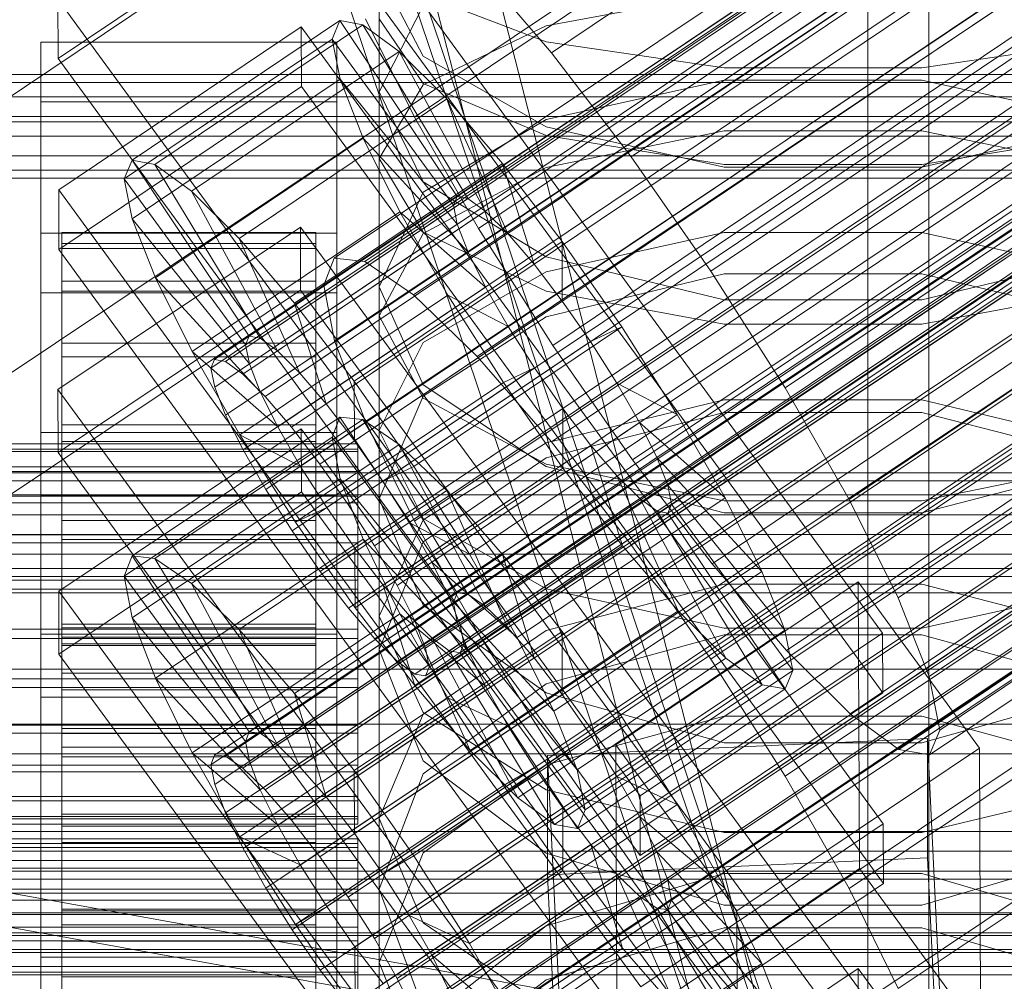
# Model space of a CAD drawing. Header units: millimetres. Extents: x -4395 to 65662, y -65530 to 6847.
# Tile 358 of 656: x 132 to 179, y -33968 to -33923. Entities that reach past the tile are written whole.
import ezdxf

# ---------------------------------------------------------------- set-up
doc = ezdxf.new("R2010")
doc.units = ezdxf.units.MM
for name, color, linetype, lineweight in [('COTAS_O', 1, 'Continuous', 0), ('COTAS_P', 1, 'Continuous', 0), ('frontal_briquetadora', 7, 'Continuous', 0), ('frontal_C01', 7, 'Continuous', 0), ('frontal_C02', 7, 'Continuous', 0), ('frontal_C03', 7, 'Continuous', 0), ('frontal_fines-r33-C07-C02', 7, 'Continuous', 0), ('frontal_secador', 7, 'Continuous', 0)]:
    doc.layers.add(name, color=color, linetype=linetype, lineweight=lineweight)
doc.dimstyles.new('R19_100', dxfattribs={"dimtxt": 250, "dimasz": 150, "dimexe": 150, "dimexo": 80, "dimgap": 100, "dimtad": 1, "dimtih": 1, "dimtoh": 1, "dimdsep": 46, "dimcen": 0.09, "dimadec": 0, "dimazin": 0, "dimtfac": 1, "dimtdec": 4, "dimtofl": 0, "dimtmove": 0, "dimatfit": 3, "dimfxl": 1, "dimtolj": 1, "dimtzin": 0, "dimarcsym": 0})

# ---------------------------------------------------------------- blocks, each defined once
blk = doc.blocks.new('DIM_R33_43')
at = {"layer": 'COTAS_O'}
for p, q in [((-1725, -33700), (-1575, -33655)), ((1725, -33700), (1575, -33655)), ((-1725, -34400), (-1725, -33700)), ((-1725, -33700), (1725, -33700)), ((-1725, -33700), (-1575, -33745)), ((1725, -33700), (1575, -33745)), ((1725, -34400), (1725, -33700))]:
    blk.add_line(p, q, dxfattribs=at)
blk.add_text('3450 O', height=250, dxfattribs=at).set_placement((0, -33600))
blk = doc.blocks.new('DIM_R33_44')
at = {"layer": 'COTAS_P'}
for p, q in [((-150, -32200), (550, -32200)), ((550, -32200), (505, -32350)), ((550, -34800), (550, -32200)), ((550, -32200), (595, -32350)), ((550, -34800), (505, -34650)), ((550, -34800), (595, -34650)), ((-150, -34800), (550, -34800))]:
    blk.add_line(p, q, dxfattribs=at)
blk.add_text('2600 P', height=250, rotation=90, dxfattribs=at).set_placement((450, -33500))
blk = doc.blocks.new('DIM_R33_47')
at = {"layer": 'COTAS_O'}
for p, q in [((-650, -34200), (-500, -34155)), ((650, -34200), (500, -34155)), ((-650, -34900), (-650, -34200)), ((-650, -34200), (650, -34200)), ((-650, -34200), (-500, -34245)), ((650, -34200), (500, -34245)), ((650, -34900), (650, -34200))]:
    blk.add_line(p, q, dxfattribs=at)
blk.add_text('1300 O', height=250, dxfattribs=at).set_placement((0, -34100))

msp = doc.modelspace()

# ---------------------------------------------------------------- linework, layer by layer
at = {"layer": 'frontal_briquetadora'}
for p, q in [((149, -33929.238), (149, -33912.608)), ((151.08, -33924.402), (149, -33920.41)), ((149, -33936.682), (149, -33920.41)), ((151.08, -33921.478), (156.907, -33923.713)), ((156.907, -33922.955), (165.327, -33921.403)), ((151.08, -33922.018), (149, -33926.087)), ((151.08, -33925.697), (149, -33922.627)), ((151.08, -33925.751), (156.907, -33922.955)), ((156.907, -33923.713), (165.327, -33924.953)), ((174.673, -33924.953), (183.093, -33923.713)), ((156.906, -33927.741), (151.08, -33924.402)), ((165.327, -33924.953), (174.673, -33924.953)), ((149, -33929.238), (151.08, -33925.751)), ((156.907, -33928.158), (151.08, -33925.697)), ((165.326, -33925.528), (156.906, -33927.39)), ((174.674, -33925.528), (165.326, -33925.528)), ((183.094, -33927.39), (174.674, -33925.528)), ((149, -33942.099), (149, -33926.087)), ((149, -33926.087), (151.08, -33930.345)), ((156.906, -33927.39), (151.08, -33930.837)), ((165.326, -33929.647), (156.906, -33927.741)), ((183.094, -33927.741), (174.674, -33929.647)), ((165.327, -33927.928), (156.907, -33929.662)), ((165.327, -33929.524), (156.907, -33928.158)), ((174.673, -33927.928), (165.327, -33927.928)), ((183.093, -33929.662), (174.673, -33927.928)), ((183.093, -33928.158), (174.673, -33929.524)), ((149, -33929.238), (151.08, -33932.725)), ((156.907, -33929.662), (151.08, -33932.786)), ((174.674, -33929.647), (165.326, -33929.647)), ((174.673, -33929.524), (165.327, -33929.524)), ((151.08, -33930.345), (156.906, -33933.895)), ((151.08, -33930.837), (149, -33935.302)), ((151.08, -33932.786), (149, -33936.682)), ((151.08, -33932.725), (156.907, -33935.521)), ((156.907, -33934.597), (165.327, -33932.744)), ((165.327, -33932.744), (174.673, -33932.744)), ((174.673, -33932.744), (183.093, -33934.597)), ((156.906, -33933.895), (165.326, -33935.917)), ((174.674, -33935.917), (183.094, -33933.895)), ((151.08, -33937.935), (156.907, -33934.597)), ((156.906, -33936.726), (165.326, -33934.689)), ((165.326, -33934.689), (174.674, -33934.689)), ((174.674, -33934.689), (183.094, -33936.726)), ((151.08, -33939.949), (149, -33935.302)), ((149, -33950.89), (149, -33935.302)), ((156.907, -33935.521), (165.327, -33937.073)), ((174.673, -33937.073), (183.093, -33935.521)), ((165.326, -33935.917), (174.674, -33935.917)), ((149, -33936.682), (151.08, -33940.578)), ((151.08, -33940.485), (156.906, -33936.726)), ((165.327, -33937.073), (174.673, -33937.073)), ((149, -33942.099), (151.08, -33937.935)), ((156.906, -33943.808), (151.08, -33939.949)), ((149, -33945.334), (151.08, -33940.485)), ((151.08, -33940.578), (156.907, -33943.702)), ((156.907, -33942.681), (165.327, -33940.653)), ((165.327, -33940.653), (174.673, -33940.653)), ((174.673, -33940.653), (183.093, -33942.681)), ((165.326, -33941.254), (156.906, -33943.404)), ((174.674, -33941.254), (165.326, -33941.254)), ((183.094, -33943.404), (174.674, -33941.254)), ((151.08, -33946.262), (149, -33942.099)), ((151.08, -33946.334), (156.907, -33942.681)), ((156.906, -33943.404), (151.08, -33947.367)), ((165.326, -33946.001), (156.906, -33943.808)), ((156.907, -33943.702), (165.327, -33945.436)), ((174.673, -33945.436), (183.093, -33943.702)), ((183.094, -33943.808), (174.674, -33946.001)), ((151.08, -33950.361), (149, -33945.334)), ((149, -33960.462), (149, -33945.334)), ((165.327, -33945.436), (174.673, -33945.436)), ((174.674, -33946.001), (165.326, -33946.001)), ((149, -33950.89), (151.08, -33946.334)), ((156.907, -33949.6), (151.08, -33946.262)), ((151.08, -33947.367), (149, -33952.465)), ((165.327, -33949.368), (156.907, -33951.565)), ((165.327, -33951.453), (156.907, -33949.6)), ((174.673, -33949.368), (165.327, -33949.368)), ((183.093, -33951.565), (174.673, -33949.368)), ((183.093, -33949.6), (174.673, -33951.453)), ((156.906, -33954.52), (151.08, -33950.361)), ((149, -33950.89), (151.08, -33955.446)), ((156.907, -33951.565), (151.08, -33955.525)), ((174.673, -33951.453), (165.327, -33951.453)), ((165.326, -33951.768), (156.906, -33954.085)), ((156.906, -33954.085), (165.326, -33951.768)), ((174.674, -33951.768), (165.326, -33951.768)), ((183.094, -33954.085), (174.674, -33951.768)), ((174.674, -33951.768), (183.094, -33954.085)), ((149, -33967.266), (149, -33952.465)), ((149, -33952.465), (151.08, -33957.738)), ((156.906, -33954.085), (151.08, -33958.344)), ((151.08, -33958.344), (156.906, -33954.085)), ((165.326, -33956.878), (156.906, -33954.52)), ((183.094, -33954.52), (174.674, -33956.878)), ((151.08, -33955.525), (149, -33960.462)), ((151.08, -33955.446), (156.907, -33959.099)), ((156.907, -33957.922), (165.327, -33955.615)), ((165.327, -33955.615), (174.673, -33955.615)), ((174.673, -33955.615), (183.093, -33957.922)), ((174.674, -33956.878), (165.326, -33956.878)), ((151.08, -33957.738), (156.906, -33962.092)), ((151.08, -33962.081), (156.907, -33957.922)), ((151.08, -33958.344), (149, -33963.807)), ((156.907, -33959.099), (165.327, -33961.127)), ((174.673, -33961.127), (183.093, -33959.099)), ((149, -33960.462), (151.08, -33965.4)), ((165.327, -33961.127), (174.673, -33961.127)), ((149, -33967.266), (151.08, -33962.081)), ((156.906, -33962.092), (165.326, -33964.556)), ((174.674, -33964.556), (183.094, -33962.092)), ((156.906, -33965.539), (165.326, -33963.061)), ((165.326, -33963.061), (174.674, -33963.061)), ((174.674, -33963.061), (183.094, -33965.539)), ((151.08, -33969.438), (149, -33963.807)), ((149, -33978.088), (149, -33963.807)), ((165.326, -33964.556), (174.674, -33964.556)), ((151.08, -33965.4), (156.907, -33969.359)), ((151.08, -33970.084), (156.906, -33965.539)), ((156.907, -33968.093), (165.327, -33965.624)), ((165.327, -33965.624), (174.673, -33965.624)), ((174.673, -33965.624), (183.093, -33968.093)), ((151.08, -33972.452), (149, -33967.266)), ((151.08, -33972.541), (156.907, -33968.093))]:
    msp.add_line(p, q, dxfattribs=at)
at = {"layer": 'frontal_C01'}
for p, q in [((141.218, -33938.743), (355.017, -33795.055)), ((141.045, -33939.16), (354.844, -33795.472)), ((141.731, -33938.837), (355.53, -33795.149)), ((142.549, -33939.435), (356.348, -33795.746)), ((141.224, -33940.058), (355.022, -33796.37)), ((143.617, -33940.495), (357.415, -33796.807)), ((141.742, -33941.377), (355.541, -33797.689)), ((144.861, -33941.947), (358.659, -33798.259)), ((142.565, -33943.027), (356.363, -33799.339)), ((359.995, -33800.002), (146.196, -33943.691)), ((157.152, -33924.232), (341.461, -33800.362)), ((143.635, -33944.895), (357.434, -33801.207)), ((147.533, -33945.607), (361.332, -33801.919)), ((144.881, -33946.855), (358.68, -33803.166)), ((150.672, -33927.28), (334.981, -33803.411)), ((148.779, -33947.566), (362.578, -33803.878)), ((146.218, -33948.771), (360.017, -33805.083)), ((345.231, -33805.283), (160.922, -33929.152)), ((149.85, -33949.434), (363.648, -33805.746)), ((147.554, -33950.515), (361.352, -33806.826)), ((150.672, -33951.084), (364.471, -33807.396)), ((148.798, -33951.966), (362.596, -33808.278)), ((151.191, -33952.403), (364.989, -33808.715)), ((153.694, -33932.552), (338.003, -33808.683)), ((149.865, -33953.027), (363.664, -33809.339)), ((150.683, -33953.625), (364.482, -33809.936)), ((151.369, -33953.302), (365.168, -33809.613)), ((151.196, -33953.718), (364.995, -33810.03)), ((164.693, -33934.561), (349.002, -33810.692)), ((157.211, -33938.081), (341.52, -33814.212)), ((168.21, -33940.09), (352.519, -33816.221)), ((160.982, -33943.491), (345.291, -33819.621)), ((171.232, -33945.363), (355.541, -33821.493)), ((164.752, -33948.411), (349.061, -33824.542)), ((173.554, -33950.019), (357.863, -33826.149)), ((168.263, -33952.508), (352.572, -33828.639)), ((175.016, -33953.741), (359.326, -33829.872)), ((171.275, -33955.501), (355.584, -33831.632)), ((175.521, -33956.277), (359.83, -33832.408)), ((173.584, -33957.188), (357.893, -33833.319)), ((175.032, -33957.452), (359.341, -33833.583)), ((130, -33927.361), (228.298, -33861.298)), ((145.277, -33913.976), (172.809, -33951.687)), ((145.289, -33916.798), (133.821, -33924.506)), ((172.821, -33954.509), (145.289, -33916.798)), ((153.641, -33920.135), (157.152, -33924.232)), ((133.821, -33924.506), (133.809, -33921.683)), ((161.341, -33959.394), (133.809, -33921.683)), ((137.313, -33929.323), (147.143, -33922.717)), ((147.143, -33922.717), (146.777, -33923.596)), ((148.226, -33922.915), (147.143, -33922.717)), ((147.143, -33922.717), (152.686, -33931.036)), ((150.672, -33927.28), (148.35, -33922.624)), ((133.847, -33930.715), (145.315, -33923.008)), ((138.396, -33929.521), (148.226, -33922.915)), ((145.315, -33923.008), (145.327, -33925.83)), ((145.315, -33923.008), (172.847, -33960.719)), ((149.953, -33924.176), (148.226, -33922.915)), ((148.226, -33922.915), (153.199, -33931.13)), ((136.948, -33930.202), (146.777, -33923.596)), ((146.777, -33923.596), (152.513, -33931.453)), ((146.777, -33923.596), (147.155, -33925.493)), ((133, -33926.559), (133, -33923.737)), ((133, -33923.737), (147, -33923.737)), ((133, -33969.785), (133, -33923.737)), ((147, -33923.737), (147, -33926.559)), ((147, -33923.737), (147, -33969.785)), ((133.821, -33924.506), (161.353, -33962.217)), ((140.123, -33930.782), (149.953, -33924.176)), ((152.207, -33926.415), (149.953, -33924.176)), ((149.953, -33924.176), (154.017, -33931.727)), ((157.152, -33924.232), (160.922, -33929.152)), ((137.325, -33932.099), (147.155, -33925.493)), ((147.155, -33925.493), (152.692, -33932.351)), ((147.155, -33925.493), (148.249, -33928.277)), ((145.327, -33925.83), (133.859, -33933.538)), ((172.859, -33963.542), (145.327, -33925.83)), ((142.377, -33933.022), (152.207, -33926.415)), ((154.833, -33929.48), (152.207, -33926.415)), ((152.207, -33926.415), (155.085, -33932.788)), ((147, -33926.559), (133, -33926.559)), ((133, -33926.559), (133, -33972.607)), ((147, -33972.607), (147, -33926.559)), ((153.694, -33932.552), (150.672, -33927.28)), ((450, -33927.505), (-450, -33927.505)), ((138.419, -33934.884), (148.249, -33928.277)), ((148.249, -33928.277), (153.21, -33933.67)), ((148.249, -33928.277), (149.985, -33931.76)), ((160.922, -33929.152), (164.693, -33934.561)), ((136.948, -33930.202), (137.313, -33929.323)), ((142.856, -33937.642), (137.313, -33929.323)), ((137.313, -33929.323), (138.396, -33929.521)), ((143.369, -33937.736), (138.396, -33929.521)), ((138.396, -33929.521), (140.123, -33930.782)), ((145.003, -33936.086), (154.833, -33929.48)), ((157.653, -33933.161), (154.833, -33929.48)), ((154.833, -33929.48), (156.329, -33934.24)), ((142.683, -33938.059), (136.948, -33930.202)), ((137.325, -33932.099), (136.948, -33930.202)), ((133.859, -33933.538), (133.847, -33930.715)), ((161.379, -33968.426), (133.847, -33930.715)), ((144.188, -33938.334), (140.123, -33930.782)), ((140.123, -33930.782), (142.377, -33933.022)), ((152.686, -33931.036), (142.856, -33937.642)), ((152.513, -33931.453), (152.686, -33931.036)), ((152.686, -33931.036), (153.199, -33931.13)), ((152.513, -33931.453), (142.683, -33938.059)), ((153.199, -33931.13), (143.369, -33937.736)), ((152.692, -33932.351), (152.513, -33931.453)), ((153.199, -33931.13), (154.017, -33931.727)), ((140.156, -33938.367), (149.985, -33931.76)), ((154.017, -33931.727), (144.188, -33938.334)), ((149.985, -33931.76), (154.033, -33935.32)), ((149.985, -33931.76), (152.246, -33935.704)), ((154.017, -33931.727), (155.085, -33932.788)), ((142.862, -33938.957), (137.325, -33932.099)), ((138.419, -33934.884), (137.325, -33932.099)), ((152.692, -33932.351), (142.862, -33938.957)), ((153.21, -33933.67), (152.692, -33932.351)), ((133, -33935.591), (133, -33932.769)), ((133, -33932.769), (147, -33932.769)), ((133, -33978.817), (133, -33932.769)), ((134, -33942.731), (134, -33932.734)), ((134, -33932.734), (134, -33933.262)), ((134, -33932.734), (146, -33932.734)), ((134, -33933.501), (134, -33932.734)), ((155.085, -33932.788), (145.255, -33939.394)), ((146, -33933.262), (146, -33932.734)), ((146, -33932.734), (146, -33942.731)), ((146, -33932.734), (146, -33933.501)), ((147, -33932.769), (147, -33935.591)), ((147, -33932.769), (147, -33978.817)), ((157.211, -33938.081), (153.694, -33932.552)), ((155.085, -33932.788), (156.329, -33934.24)), ((134, -33942.981), (134, -33933.262)), ((134, -33933.262), (134, -33935.048)), ((134, -33933.262), (146, -33933.262)), ((145.255, -33939.394), (142.377, -33933.022)), ((142.377, -33933.022), (145.003, -33936.086)), ((146, -33935.048), (146, -33933.262)), ((146, -33933.262), (146, -33942.981)), ((157.653, -33933.161), (147.823, -33939.767)), ((157.665, -33935.983), (157.653, -33933.161)), ((160.474, -33937.207), (157.653, -33933.161)), ((133.859, -33933.538), (161.391, -33971.249)), ((134, -33943.095), (134, -33933.501)), ((134, -33933.501), (146, -33933.501)), ((134, -33935.51), (134, -33933.501)), ((153.21, -33933.67), (143.38, -33940.276)), ((146, -33933.501), (146, -33943.095)), ((146, -33933.501), (146, -33935.51)), ((154.033, -33935.32), (153.21, -33933.67)), ((156.329, -33934.24), (146.499, -33940.846)), ((156.329, -33934.24), (157.665, -33935.983)), ((164.693, -33934.561), (168.21, -33940.09)), ((134, -33943.827), (134, -33935.048)), ((134, -33935.048), (134, -33937.971)), ((134, -33935.048), (146, -33935.048)), ((143.38, -33940.276), (138.419, -33934.884)), ((140.156, -33938.367), (138.419, -33934.884)), ((146, -33937.971), (146, -33935.048)), ((146, -33935.048), (146, -33943.827)), ((147, -33935.591), (133, -33935.591)), ((133, -33935.591), (133, -33981.64)), ((134, -33944.046), (134, -33935.51)), ((134, -33935.51), (146, -33935.51)), ((134, -33938.625), (134, -33935.51)), ((142.416, -33942.31), (152.246, -33935.704)), ((154.033, -33935.32), (144.203, -33941.926)), ((146, -33935.51), (146, -33944.046)), ((146, -33935.51), (146, -33938.625)), ((147, -33981.64), (147, -33935.591)), ((152.246, -33935.704), (155.103, -33937.188)), ((152.246, -33935.704), (154.877, -33939.84)), ((155.103, -33937.188), (154.033, -33935.32)), ((146.499, -33940.846), (145.003, -33936.086)), ((145.003, -33936.086), (147.823, -33939.767)), ((147.835, -33942.59), (157.665, -33935.983)), ((157.665, -33935.983), (159.001, -33937.9)), ((155.103, -33937.188), (145.274, -33943.794)), ((150.644, -33943.813), (160.474, -33937.207)), ((156.35, -33939.147), (155.103, -33937.188)), ((160.474, -33937.207), (159.001, -33937.9)), ((163.105, -33941.343), (160.474, -33937.207)), ((134, -33945.212), (134, -33937.971)), ((134, -33937.971), (134, -33941.831)), ((134, -33937.971), (146, -33937.971)), ((142.856, -33937.642), (142.683, -33938.059)), ((142.683, -33938.059), (142.862, -33938.957)), ((143.369, -33937.736), (142.856, -33937.642)), ((144.188, -33938.334), (143.369, -33937.736)), ((146, -33941.831), (146, -33937.971)), ((146, -33937.971), (146, -33945.212)), ((159.001, -33937.9), (149.171, -33944.506)), ((160.982, -33943.491), (157.211, -33938.081)), ((159.001, -33937.9), (160.247, -33939.859)), ((144.203, -33941.926), (140.156, -33938.367)), ((142.416, -33942.31), (140.156, -33938.367)), ((145.255, -33939.394), (144.188, -33938.334)), ((134, -33945.522), (134, -33938.625)), ((134, -33938.625), (146, -33938.625)), ((134, -33942.632), (134, -33938.625)), ((141.045, -33939.16), (141.218, -33938.743)), ((141.218, -33938.743), (141.731, -33938.837)), ((141.731, -33938.837), (142.549, -33939.435)), ((142.862, -33938.957), (143.38, -33940.276)), ((146, -33938.625), (146, -33945.522)), ((146, -33938.625), (146, -33942.632)), ((141.224, -33940.058), (141.045, -33939.16)), ((142.549, -33939.435), (143.617, -33940.495)), ((146.499, -33940.846), (145.255, -33939.394)), ((156.35, -33939.147), (146.52, -33945.753)), ((154.877, -33939.84), (156.35, -33939.147)), ((157.686, -33941.064), (156.35, -33939.147)), ((145.047, -33946.446), (154.877, -33939.84)), ((147.823, -33939.767), (147.835, -33942.59)), ((147.823, -33939.767), (150.644, -33943.813)), ((160.247, -33939.859), (150.417, -33946.465)), ((154.877, -33939.84), (157.698, -33943.886)), ((163.105, -33941.343), (160.247, -33939.859)), ((160.247, -33939.859), (161.318, -33941.727)), ((141.742, -33941.377), (141.224, -33940.058)), ((143.38, -33940.276), (144.203, -33941.926)), ((168.21, -33940.09), (171.232, -33945.363)), ((143.617, -33940.495), (144.861, -33941.947)), ((147.835, -33942.59), (146.499, -33940.846)), ((157.686, -33941.064), (147.856, -33947.67)), ((153.275, -33947.949), (163.105, -33941.343)), ((157.698, -33943.886), (157.686, -33941.064)), ((159.022, -33942.807), (157.686, -33941.064)), ((165.365, -33945.287), (163.105, -33941.343)), ((142.565, -33943.027), (141.742, -33941.377)), ((161.318, -33941.727), (151.488, -33948.333)), ((165.365, -33945.287), (161.318, -33941.727)), ((161.318, -33941.727), (162.14, -33943.377)), ((134, -33947.04), (134, -33941.831)), ((134, -33941.831), (134, -33946.366)), ((134, -33941.831), (146, -33941.831)), ((144.203, -33941.926), (145.274, -33943.794)), ((144.861, -33941.947), (146.196, -33943.691)), ((146, -33946.366), (146, -33941.831)), ((146, -33941.831), (146, -33947.04)), ((-148, -33942.731), (148, -33942.731)), ((134, -33947.42), (134, -33942.632)), ((134, -33942.632), (146, -33942.632)), ((134, -33947.259), (134, -33942.632)), ((134, -33942.981), (134, -33942.731)), ((146, -33942.731), (134, -33942.731)), ((134, -33942.731), (134, -33943.095)), ((145.274, -33943.794), (142.416, -33942.31)), ((145.047, -33946.446), (142.416, -33942.31)), ((146, -33942.632), (146, -33947.42)), ((146, -33942.632), (146, -33947.259)), ((146, -33942.731), (146, -33942.981)), ((146, -33943.095), (146, -33942.731)), ((149.171, -33944.506), (147.835, -33942.59)), ((148, -33942.981), (148, -33942.731)), ((148, -33942.731), (148, -33943.095)), ((-148, -33942.981), (148, -33942.981)), ((-148, -33943.095), (148, -33943.095)), ((134, -33943.827), (134, -33942.981)), ((146, -33942.981), (134, -33942.981)), ((146, -33943.095), (134, -33943.095)), ((134, -33943.095), (134, -33944.046)), ((143.635, -33944.895), (142.565, -33943.027)), ((146, -33942.981), (146, -33943.827)), ((146, -33944.046), (146, -33943.095)), ((148, -33943.827), (148, -33942.981)), ((148, -33943.095), (148, -33944.046)), ((159.022, -33942.807), (149.192, -33949.414)), ((160.518, -33947.567), (159.022, -33942.807)), ((160.266, -33944.259), (159.022, -33942.807)), ((162.14, -33943.377), (152.311, -33949.983)), ((164.752, -33948.411), (160.982, -33943.491)), ((167.102, -33948.77), (162.14, -33943.377)), ((162.14, -33943.377), (162.659, -33944.696)), ((-148, -33943.827), (148, -33943.827)), ((-148, -33944.046), (148, -33944.046)), ((134, -33945.212), (134, -33943.827)), ((146, -33943.827), (134, -33943.827)), ((146, -33944.046), (134, -33944.046)), ((134, -33944.046), (134, -33945.522)), ((145.274, -33943.794), (146.52, -33945.753)), ((146, -33943.827), (146, -33945.212)), ((146, -33945.522), (146, -33944.046)), ((146.196, -33943.691), (147.533, -33945.607)), ((147.868, -33950.493), (157.698, -33943.886)), ((148, -33945.212), (148, -33943.827)), ((148, -33944.046), (148, -33945.522)), ((149.171, -33944.506), (150.644, -33943.813)), ((150.644, -33943.813), (153.275, -33947.949)), ((157.698, -33943.886), (160.518, -33947.567)), ((150.417, -33946.465), (149.171, -33944.506)), ((160.266, -33944.259), (150.436, -33950.865)), ((163.144, -33950.631), (160.266, -33944.259)), ((161.333, -33945.32), (160.266, -33944.259)), ((144.881, -33946.855), (143.635, -33944.895)), ((162.659, -33944.696), (152.829, -33951.302)), ((168.196, -33951.554), (162.659, -33944.696)), ((162.659, -33944.696), (162.837, -33945.594)), ((-148, -33945.212), (148, -33945.212)), ((-148, -33945.522), (148, -33945.522)), ((134, -33947.04), (134, -33945.212)), ((146, -33945.212), (134, -33945.212)), ((146, -33945.522), (134, -33945.522)), ((134, -33945.522), (134, -33947.42)), ((146, -33945.212), (146, -33947.04)), ((146, -33947.42), (146, -33945.522)), ((148, -33947.04), (148, -33945.212)), ((148, -33945.522), (148, -33947.42)), ((161.333, -33945.32), (151.503, -33951.926)), ((155.535, -33951.893), (165.365, -33945.287)), ((165.397, -33952.871), (161.333, -33945.32)), ((162.151, -33945.917), (161.333, -33945.32)), ((167.102, -33948.77), (165.365, -33945.287)), ((171.232, -33945.363), (173.554, -33950.019)), ((146.52, -33945.753), (145.047, -33946.446)), ((146.52, -33945.753), (147.856, -33947.67)), ((147.533, -33945.607), (148.779, -33947.566)), ((162.151, -33945.917), (152.321, -33952.524)), ((162.837, -33945.594), (153.008, -33952.201)), ((167.125, -33954.132), (162.151, -33945.917)), ((162.664, -33946.011), (162.151, -33945.917)), ((162.837, -33945.594), (162.664, -33946.011)), ((168.573, -33953.451), (162.837, -33945.594)), ((134, -33946.366), (134, -33949.188)), ((146, -33946.366), (134, -33946.366)), ((134, -33946.366), (134, -33951.266)), ((147.868, -33950.493), (145.047, -33946.446)), ((146, -33949.188), (146, -33946.366)), ((146, -33951.266), (146, -33946.366)), ((151.488, -33948.333), (150.417, -33946.465)), ((150.417, -33946.465), (153.275, -33947.949)), ((162.664, -33946.011), (152.835, -33952.617)), ((168.208, -33954.33), (162.664, -33946.011)), ((146.218, -33948.771), (144.881, -33946.855)), ((-148, -33947.04), (148, -33947.04)), ((134, -33949.188), (134, -33947.04)), ((146, -33947.04), (134, -33947.04)), ((134, -33949.612), (134, -33947.259)), ((134, -33947.259), (146, -33947.259)), ((134, -33952.191), (134, -33947.259)), ((146, -33947.04), (146, -33949.188)), ((146, -33947.259), (146, -33949.612)), ((146, -33947.259), (146, -33952.191)), ((148, -33949.188), (148, -33947.04)), ((-148, -33947.42), (148, -33947.42)), ((146, -33947.42), (134, -33947.42)), ((134, -33947.42), (134, -33949.612)), ((146, -33949.612), (146, -33947.42)), ((147.856, -33947.67), (147.868, -33950.493)), ((147.856, -33947.67), (149.192, -33949.414)), ((148, -33947.42), (148, -33949.612)), ((148.779, -33947.566), (149.85, -33949.434)), ((150.688, -33954.173), (160.518, -33947.567)), ((160.518, -33947.567), (163.144, -33950.631)), ((153.275, -33947.949), (155.535, -33951.893)), ((147.554, -33950.515), (146.218, -33948.771)), ((152.311, -33949.983), (151.488, -33948.333)), ((151.488, -33948.333), (155.535, -33951.893)), ((157.272, -33955.376), (167.102, -33948.77)), ((168.263, -33952.508), (164.752, -33948.411)), ((168.196, -33951.554), (167.102, -33948.77)), ((148, -33949.188), (-148, -33949.188)), ((134, -33949.188), (146, -33949.188)), ((134, -33951.51), (134, -33949.188)), ((146, -33949.188), (146, -33951.51)), ((148, -33951.51), (148, -33949.188)), ((-148, -33949.612), (148, -33949.612)), ((146, -33949.612), (134, -33949.612)), ((134, -33949.612), (134, -33951.948)), ((146, -33951.948), (146, -33949.612)), ((148, -33949.612), (148, -33951.948)), ((149.192, -33949.414), (150.688, -33954.173)), ((149.192, -33949.414), (150.436, -33950.865)), ((149.85, -33949.434), (150.672, -33951.084)), ((160.19, -33956.976), (171.658, -33949.269)), ((171.658, -33949.269), (171.715, -33962.817)), ((171.658, -33949.269), (177.394, -33957.125)), ((450, -33949.792), (-450, -33949.792)), ((152.829, -33951.302), (152.311, -33949.983)), ((152.311, -33949.983), (157.272, -33955.376)), ((173.554, -33950.019), (175.016, -33953.741)), ((148.798, -33951.966), (147.554, -33950.515)), ((150.688, -33954.173), (147.868, -33950.493)), ((153.314, -33957.238), (163.144, -33950.631)), ((163.144, -33950.631), (165.397, -33952.871)), ((150.436, -33950.865), (153.314, -33957.238)), ((150.436, -33950.865), (151.503, -33951.926)), ((150.672, -33951.084), (151.191, -33952.403)), ((-148, -33951.51), (148, -33951.51)), ((134, -33951.51), (134, -33951.266)), ((134, -33951.266), (134, -33956.198)), ((134, -33951.266), (146, -33951.266)), ((134, -33953.846), (134, -33951.51)), ((146, -33951.51), (134, -33951.51)), ((146, -33956.198), (146, -33951.266)), ((146, -33951.266), (146, -33951.51)), ((146, -33951.51), (146, -33953.846)), ((148, -33953.846), (148, -33951.51)), ((153.008, -33952.201), (152.829, -33951.302)), ((152.829, -33951.302), (158.366, -33958.161)), ((158.366, -33958.161), (168.196, -33951.554)), ((168.573, -33953.451), (168.196, -33951.554)), ((-148, -33951.948), (148, -33951.948)), ((134, -33951.948), (134, -33952.191)), ((146, -33951.948), (134, -33951.948)), ((134, -33951.948), (134, -33954.269)), ((146, -33952.191), (146, -33951.948)), ((146, -33954.269), (146, -33951.948)), ((148, -33951.948), (148, -33954.269)), ((149.865, -33953.027), (148.798, -33951.966)), ((151.503, -33951.926), (155.567, -33959.477)), ((151.503, -33951.926), (152.321, -33952.524)), ((155.535, -33951.893), (157.272, -33955.376)), ((172.809, -33951.687), (161.341, -33959.394)), ((172.821, -33954.509), (172.809, -33951.687)), ((134, -33952.191), (146, -33952.191)), ((134, -33957.092), (134, -33952.191)), ((146, -33952.191), (146, -33957.092)), ((151.191, -33952.403), (151.369, -33953.302)), ((152.835, -33952.617), (153.008, -33952.201)), ((153.008, -33952.201), (158.743, -33960.057)), ((171.275, -33955.501), (168.263, -33952.508)), ((152.321, -33952.524), (157.295, -33960.739)), ((152.321, -33952.524), (152.835, -33952.617)), ((152.835, -33952.617), (158.378, -33960.937)), ((155.567, -33959.477), (165.397, -33952.871)), ((165.397, -33952.871), (167.125, -33954.132)), ((150.683, -33953.625), (149.865, -33953.027)), ((151.369, -33953.302), (151.196, -33953.718)), ((158.743, -33960.057), (168.573, -33953.451)), ((168.208, -33954.33), (168.573, -33953.451)), ((-148, -33953.846), (148, -33953.846)), ((134, -33956.038), (134, -33953.846)), ((134, -33953.846), (134, -33956.198)), ((146, -33953.846), (134, -33953.846)), ((146, -33956.198), (146, -33953.846)), ((146, -33953.846), (146, -33956.038)), ((148, -33956.038), (148, -33953.846)), ((151.196, -33953.718), (150.683, -33953.625)), ((175.016, -33953.741), (175.521, -33956.277)), ((-148, -33954.269), (148, -33954.269)), ((134, -33954.269), (134, -33957.092)), ((146, -33954.269), (134, -33954.269)), ((134, -33954.269), (134, -33956.417)), ((146, -33957.092), (146, -33954.269)), ((146, -33956.417), (146, -33954.269)), ((148, -33954.269), (148, -33956.417)), ((153.314, -33957.238), (150.688, -33954.173)), ((157.295, -33960.739), (167.125, -33954.132)), ((158.378, -33960.937), (168.208, -33954.33)), ((167.125, -33954.132), (168.208, -33954.33)), ((161.353, -33962.217), (172.821, -33954.509)), ((157.272, -33955.376), (158.366, -33958.161)), ((173.584, -33957.188), (171.275, -33955.501)), ((-148, -33956.038), (148, -33956.038)), ((134, -33957.936), (134, -33956.038)), ((134, -33956.038), (134, -33960.825)), ((146, -33956.038), (134, -33956.038)), ((134, -33956.198), (134, -33960.825)), ((134, -33956.198), (146, -33956.198)), ((146, -33960.825), (146, -33956.038)), ((146, -33956.038), (146, -33957.936)), ((146, -33960.825), (146, -33956.198)), ((148, -33957.936), (148, -33956.038)), ((-148, -33956.417), (148, -33956.417)), ((134, -33956.417), (134, -33961.626)), ((146, -33956.417), (134, -33956.417)), ((134, -33956.417), (134, -33958.246)), ((146, -33961.626), (146, -33956.417)), ((146, -33958.246), (146, -33956.417)), ((148, -33956.417), (148, -33958.246)), ((156.962, -33957.472), (174.943, -33956.675)), ((174.943, -33956.675), (174.943, -33962.321)), ((174.943, -33956.675), (177.811, -34016.239)), ((175.521, -33956.277), (175.032, -33957.452)), ((134, -33957.092), (146, -33957.092)), ((134, -33961.626), (134, -33957.092)), ((146, -33957.092), (146, -33961.626)), ((160.247, -33970.524), (160.19, -33956.976)), ((165.926, -33964.833), (160.19, -33956.976)), ((177.394, -33957.125), (165.926, -33964.833)), ((177.451, -33970.674), (177.394, -33957.125)), ((155.567, -33959.477), (153.314, -33957.238)), ((156.962, -33963.118), (156.962, -33957.472)), ((159.83, -34017.035), (156.962, -33957.472)), ((175.032, -33957.452), (173.584, -33957.188)), ((-148, -33957.936), (148, -33957.936)), ((134, -33959.411), (134, -33957.936)), ((134, -33957.936), (134, -33964.833)), ((146, -33957.936), (134, -33957.936)), ((146, -33964.833), (146, -33957.936)), ((146, -33957.936), (146, -33959.411)), ((148, -33959.411), (148, -33957.936)), ((-148, -33958.246), (148, -33958.246)), ((134, -33958.246), (134, -33965.487)), ((146, -33958.246), (134, -33958.246)), ((134, -33958.246), (134, -33959.63)), ((146, -33965.487), (146, -33958.246)), ((146, -33959.63), (146, -33958.246)), ((148, -33958.246), (148, -33959.63)), ((158.366, -33958.161), (158.743, -33960.057)), ((-148, -33959.411), (148, -33959.411)), ((134, -33960.363), (134, -33959.411)), ((134, -33959.411), (134, -33967.947)), ((146, -33959.411), (134, -33959.411)), ((146, -33967.947), (146, -33959.411)), ((146, -33959.411), (146, -33960.363)), ((148, -33960.363), (148, -33959.411)), ((157.295, -33960.739), (155.567, -33959.477)), ((161.341, -33959.394), (161.353, -33962.217)), ((-148, -33959.63), (148, -33959.63)), ((134, -33959.63), (134, -33968.41)), ((146, -33959.63), (134, -33959.63)), ((134, -33959.63), (134, -33960.476)), ((146, -33968.41), (146, -33959.63)), ((146, -33960.476), (146, -33959.63)), ((148, -33959.63), (148, -33960.476)), ((-148, -33960.363), (148, -33960.363)), ((134, -33960.726), (134, -33960.363)), ((134, -33960.363), (134, -33969.956)), ((146, -33960.363), (134, -33960.363)), ((146, -33969.956), (146, -33960.363)), ((146, -33960.363), (146, -33960.726)), ((148, -33960.726), (148, -33960.363)), ((158.743, -33960.057), (158.378, -33960.937)), ((-148, -33960.476), (148, -33960.476)), ((-148, -33960.726), (148, -33960.726)), ((134, -33960.476), (134, -33970.196)), ((146, -33960.476), (134, -33960.476)), ((134, -33960.476), (134, -33960.726)), ((134, -33960.726), (134, -33970.723)), ((146, -33960.726), (134, -33960.726)), ((134, -33960.825), (134, -33964.833)), ((134, -33960.825), (146, -33960.825)), ((146, -33970.196), (146, -33960.476)), ((146, -33960.726), (146, -33960.476)), ((146, -33970.723), (146, -33960.726)), ((146, -33964.833), (146, -33960.825)), ((148, -33960.476), (148, -33960.726)), ((158.378, -33960.937), (157.295, -33960.739)), ((172.847, -33960.719), (161.379, -33968.426)), ((172.859, -33963.542), (172.847, -33960.719)), ((-450, -33961.082), (450, -33961.082)), ((134, -33961.626), (146, -33961.626)), ((134, -33965.487), (134, -33961.626)), ((146, -33961.626), (146, -33965.487)), ((174.943, -33962.321), (156.962, -33963.118)), ((177.811, -34021.885), (174.943, -33962.321)), ((159.83, -34022.681), (156.962, -33963.118)), ((171.715, -33962.817), (160.247, -33970.524)), ((177.451, -33970.674), (171.715, -33962.817)), ((161.391, -33971.249), (172.859, -33963.542)), ((134, -33964.833), (134, -33967.947)), ((134, -33964.833), (146, -33964.833)), ((146, -33967.947), (146, -33964.833)), ((165.926, -33964.833), (165.983, -33978.381)), ((134, -33965.487), (146, -33965.487)), ((134, -33968.41), (134, -33965.487)), ((146, -33965.487), (146, -33968.41)), ((133, -33980.568), (133, -33967.019)), ((133, -33967.019), (147, -33967.019)), ((133, -33976.613), (133, -33967.019)), ((147, -33967.019), (147, -33980.568)), ((147, -33967.019), (147, -33976.613)), ((134, -33967.947), (134, -33969.956)), ((134, -33967.947), (146, -33967.947)), ((146, -33969.956), (146, -33967.947))]:
    msp.add_line(p, q, dxfattribs=at)
at = {"layer": 'frontal_C02'}
for p, q in [((146.872, -33933.95), (331.181, -33810.695)), ((148.32, -33934.108), (332.629, -33810.853)), ((146.383, -33935.233), (330.692, -33811.978)), ((150.629, -33935.695), (334.938, -33812.44)), ((141.218, -33957.459), (355.017, -33814.483)), ((141.731, -33957.515), (355.53, -33814.539)), ((146.887, -33937.869), (331.197, -33814.614)), ((141.045, -33957.913), (354.844, -33814.938)), ((142.549, -33958.077), (356.348, -33815.102)), ((153.641, -33938.604), (337.95, -33815.35)), ((141.224, -33958.847), (355.022, -33815.872)), ((143.617, -33959.108), (357.415, -33816.133)), ((141.742, -33960.197), (355.541, -33817.222)), ((144.861, -33960.537), (358.659, -33817.561)), ((148.35, -33941.678), (332.659, -33818.423)), ((142.565, -33961.871), (356.363, -33818.895)), ((359.995, -33819.291), (146.196, -33962.266)), ((157.152, -33942.637), (341.461, -33819.382)), ((143.635, -33963.754), (357.434, -33820.779)), ((147.533, -33964.178), (361.332, -33821.203)), ((144.881, -33965.719), (358.68, -33822.743)), ((148.779, -33966.143), (362.578, -33823.168)), ((150.672, -33946.401), (334.981, -33823.147)), ((345.231, -33824.263), (160.922, -33947.518)), ((146.218, -33967.631), (360.017, -33824.656)), ((149.85, -33968.027), (363.648, -33825.051)), ((147.554, -33969.361), (361.352, -33826.385)), ((150.672, -33969.7), (364.471, -33826.725)), ((148.798, -33970.789), (362.596, -33827.814)), ((151.191, -33971.05), (364.989, -33828.075)), ((153.694, -33951.717), (338.003, -33828.462)), ((149.865, -33971.82), (363.664, -33828.845)), ((151.369, -33971.984), (365.168, -33829.009)), ((150.683, -33972.383), (364.482, -33829.407)), ((151.196, -33972.439), (364.995, -33829.463)), ((164.693, -33952.915), (349.002, -33829.66)), ((157.211, -33957.262), (341.52, -33834.007)), ((168.21, -33958.46), (352.519, -33835.205)), ((160.982, -33962.659), (345.291, -33839.404)), ((171.232, -33963.775), (355.541, -33840.521)), ((164.752, -33967.54), (349.061, -33844.285)), ((173.554, -33968.499), (357.863, -33845.244)), ((168.263, -33971.572), (352.572, -33848.318)), ((228.298, -33874.707), (130, -33940.443)), ((130, -33946.173), (228.298, -33880.437)), ((133.809, -33940.162), (145.277, -33932.493)), ((145.277, -33932.493), (145.289, -33935.474)), ((145.277, -33932.493), (172.809, -33970.016)), ((146.383, -33935.233), (146.872, -33933.95)), ((146.872, -33933.95), (148.32, -33934.108)), ((148.32, -33934.108), (150.629, -33935.695)), ((146.887, -33937.869), (146.383, -33935.233)), ((145.289, -33935.474), (133.821, -33943.143)), ((172.821, -33972.996), (145.289, -33935.474)), ((150.629, -33935.695), (153.641, -33938.604)), ((148.35, -33941.678), (146.887, -33937.869)), ((153.641, -33938.604), (157.152, -33942.637)), ((133.821, -33943.143), (133.809, -33940.162)), ((161.341, -33977.685), (133.809, -33940.162)), ((137.313, -33948.041), (147.143, -33941.467)), ((138.396, -33948.159), (148.226, -33941.585)), ((147.143, -33941.467), (146.777, -33942.427)), ((148.226, -33941.585), (147.143, -33941.467)), ((147.143, -33941.467), (152.686, -33949.789)), ((149.953, -33942.773), (148.226, -33941.585)), ((148.226, -33941.585), (153.199, -33949.845)), ((150.672, -33946.401), (148.35, -33941.678)), ((133, -33945.185), (133, -33942.205)), ((133, -33942.205), (147, -33942.205)), ((133, -33988.023), (133, -33942.205)), ((133.847, -33949.7), (145.315, -33942.031)), ((145.315, -33942.031), (145.327, -33945.011)), ((145.315, -33942.031), (172.847, -33979.553)), ((147, -33942.205), (147, -33945.185)), ((147, -33942.205), (147, -33988.023)), ((136.948, -33949), (146.777, -33942.427)), ((146.777, -33942.427), (152.513, -33950.244)), ((146.777, -33942.427), (147.155, -33944.399)), ((157.152, -33942.637), (160.922, -33947.518)), ((133.821, -33943.143), (161.353, -33980.665)), ((140.123, -33949.346), (149.953, -33942.773)), ((152.207, -33944.949), (149.953, -33942.773)), ((149.953, -33942.773), (154.017, -33950.408)), ((137.325, -33950.972), (147.155, -33944.399)), ((147.155, -33944.399), (152.692, -33951.178)), ((147.155, -33944.399), (148.249, -33947.248)), ((145.327, -33945.011), (133.859, -33952.68)), ((142.377, -33951.522), (152.207, -33944.949)), ((172.859, -33982.534), (145.327, -33945.011)), ((154.833, -33947.965), (152.207, -33944.949)), ((152.207, -33944.949), (155.085, -33951.439)), ((147, -33945.185), (133, -33945.185)), ((133, -33945.185), (133, -33991.004)), ((147, -33991.004), (147, -33945.185)), ((153.694, -33951.717), (150.672, -33946.401)), ((138.419, -33953.822), (148.249, -33947.248)), ((148.249, -33947.248), (153.21, -33952.528)), ((148.249, -33947.248), (149.985, -33950.781)), ((160.922, -33947.518), (164.693, -33952.915)), ((136.948, -33949), (137.313, -33948.041)), ((142.856, -33956.363), (137.313, -33948.041)), ((137.313, -33948.041), (138.396, -33948.159)), ((143.369, -33956.419), (138.396, -33948.159)), ((138.396, -33948.159), (140.123, -33949.346)), ((145.003, -33954.539), (154.833, -33947.965)), ((157.653, -33951.616), (154.833, -33947.965)), ((154.833, -33947.965), (156.329, -33952.867)), ((142.683, -33956.818), (136.948, -33949)), ((137.325, -33950.972), (136.948, -33949)), ((133.859, -33952.68), (133.847, -33949.7)), ((161.379, -33987.222), (133.847, -33949.7)), ((144.188, -33956.981), (140.123, -33949.346)), ((140.123, -33949.346), (142.377, -33951.522)), ((152.686, -33949.789), (142.856, -33956.363)), ((153.199, -33949.845), (143.369, -33956.419)), ((152.513, -33950.244), (152.686, -33949.789)), ((152.686, -33949.789), (153.199, -33949.845)), ((153.199, -33949.845), (154.017, -33950.408)), ((152.513, -33950.244), (142.683, -33956.818)), ((154.017, -33950.408), (144.188, -33956.981)), ((152.692, -33951.178), (152.513, -33950.244)), ((154.017, -33950.408), (155.085, -33951.439)), ((142.862, -33957.752), (137.325, -33950.972)), ((138.419, -33953.822), (137.325, -33950.972)), ((140.156, -33957.355), (149.985, -33950.781)), ((149.985, -33950.781), (154.033, -33954.201)), ((149.985, -33950.781), (152.246, -33954.757)), ((134, -33961.426), (134, -33951.434)), ((134, -33951.434), (134, -33951.88)), ((134, -33951.434), (146, -33951.434)), ((134, -33952.282), (134, -33951.434)), ((145.255, -33958.012), (142.377, -33951.522)), ((142.377, -33951.522), (145.003, -33954.539)), ((152.692, -33951.178), (142.862, -33957.752)), ((155.085, -33951.439), (145.255, -33958.012)), ((146, -33951.88), (146, -33951.434)), ((146, -33951.434), (146, -33961.426)), ((146, -33951.434), (146, -33952.282)), ((153.21, -33952.528), (152.692, -33951.178)), ((155.085, -33951.439), (156.329, -33952.867)), ((133, -33954.723), (133, -33951.742)), ((133, -33951.742), (147, -33951.742)), ((133, -33997.561), (133, -33951.742)), ((134, -33961.637), (134, -33951.88)), ((134, -33951.88), (134, -33953.59)), ((134, -33951.88), (146, -33951.88)), ((146, -33953.59), (146, -33951.88)), ((146, -33951.88), (146, -33961.637)), ((147, -33951.742), (147, -33954.723)), ((147, -33951.742), (147, -33997.561)), ((157.653, -33951.616), (147.823, -33958.19)), ((157.211, -33957.262), (153.694, -33951.717)), ((157.665, -33954.597), (157.653, -33951.616)), ((160.474, -33955.654), (157.653, -33951.616)), ((134, -33961.828), (134, -33952.282)), ((134, -33952.282), (146, -33952.282)), ((134, -33954.366), (134, -33952.282)), ((146, -33952.282), (146, -33961.828)), ((146, -33952.282), (146, -33954.366)), ((133.859, -33952.68), (161.391, -33990.203)), ((153.21, -33952.528), (143.38, -33959.101)), ((156.329, -33952.867), (146.499, -33959.441)), ((154.033, -33954.201), (153.21, -33952.528)), ((156.329, -33952.867), (157.665, -33954.597)), ((164.693, -33952.915), (168.21, -33958.46)), ((-550, -33953.402), (550, -33953.402)), ((134, -33962.447), (134, -33953.59)), ((134, -33953.59), (134, -33956.446)), ((134, -33953.59), (146, -33953.59)), ((143.38, -33959.101), (138.419, -33953.822)), ((140.156, -33957.355), (138.419, -33953.822)), ((146, -33956.446), (146, -33953.59)), ((146, -33953.59), (146, -33962.447)), ((134, -33962.815), (134, -33954.366)), ((134, -33954.366), (146, -33954.366)), ((134, -33957.543), (134, -33954.366)), ((154.033, -33954.201), (144.203, -33960.775)), ((146, -33954.366), (146, -33962.815)), ((146, -33954.366), (146, -33957.543)), ((155.103, -33956.085), (154.033, -33954.201)), ((147, -33954.723), (133, -33954.723)), ((133, -33954.723), (133, -34000.541)), ((142.416, -33961.331), (152.246, -33954.757)), ((146.499, -33959.441), (145.003, -33954.539)), ((145.003, -33954.539), (147.823, -33958.19)), ((147, -34000.541), (147, -33954.723)), ((147.835, -33961.171), (157.665, -33954.597)), ((152.246, -33954.757), (155.103, -33956.085)), ((152.246, -33954.757), (154.877, -33958.905)), ((157.665, -33954.597), (159.001, -33956.509)), ((150.644, -33962.227), (160.474, -33955.654)), ((160.474, -33955.654), (159.001, -33956.509)), ((163.105, -33959.802), (160.474, -33955.654)), ((155.103, -33956.085), (145.274, -33962.658)), ((156.35, -33958.05), (155.103, -33956.085)), ((134, -33963.8), (134, -33956.446)), ((134, -33956.446), (134, -33960.254)), ((134, -33956.446), (146, -33956.446)), ((142.856, -33956.363), (142.683, -33956.818)), ((143.369, -33956.419), (142.856, -33956.363)), ((144.188, -33956.981), (143.369, -33956.419)), ((146, -33960.254), (146, -33956.446)), ((146, -33956.446), (146, -33963.8)), ((159.001, -33956.509), (149.171, -33963.083)), ((159.001, -33956.509), (160.247, -33958.474)), ((142.683, -33956.818), (142.862, -33957.752)), ((145.255, -33958.012), (144.188, -33956.981)), ((550, -33957.402), (-550, -33957.402)), ((134, -33964.32), (134, -33957.543)), ((134, -33957.543), (146, -33957.543)), ((134, -33961.598), (134, -33957.543)), ((144.203, -33960.775), (140.156, -33957.355)), ((142.416, -33961.331), (140.156, -33957.355)), ((141.045, -33957.913), (141.218, -33957.459)), ((141.218, -33957.459), (141.731, -33957.515)), ((141.731, -33957.515), (142.549, -33958.077)), ((146, -33957.543), (146, -33964.32)), ((146, -33957.543), (146, -33961.598)), ((160.982, -33962.659), (157.211, -33957.262)), ((141.224, -33958.847), (141.045, -33957.913)), ((142.549, -33958.077), (143.617, -33959.108)), ((142.862, -33957.752), (143.38, -33959.101)), ((146.499, -33959.441), (145.255, -33958.012)), ((156.35, -33958.05), (146.52, -33964.623)), ((154.877, -33958.905), (156.35, -33958.05)), ((157.686, -33959.962), (156.35, -33958.05)), ((147.823, -33958.19), (147.835, -33961.171)), ((147.823, -33958.19), (150.644, -33962.227)), ((160.247, -33958.474), (150.417, -33965.048)), ((163.105, -33959.802), (160.247, -33958.474)), ((160.247, -33958.474), (161.318, -33960.358)), ((168.21, -33958.46), (171.232, -33963.775)), ((141.742, -33960.197), (141.224, -33958.847)), ((145.047, -33965.479), (154.877, -33958.905)), ((154.877, -33958.905), (157.698, -33962.942)), ((143.38, -33959.101), (144.203, -33960.775)), ((143.617, -33959.108), (144.861, -33960.537)), ((147.835, -33961.171), (146.499, -33959.441)), ((157.686, -33959.962), (147.856, -33966.536)), ((153.275, -33966.375), (163.105, -33959.802)), ((157.698, -33962.942), (157.686, -33959.962)), ((159.022, -33961.691), (157.686, -33959.962)), ((165.365, -33963.778), (163.105, -33959.802)), ((134, -33965.604), (134, -33960.254)), ((134, -33960.254), (134, -33964.756)), ((134, -33960.254), (146, -33960.254)), ((142.565, -33961.871), (141.742, -33960.197)), ((146, -33964.756), (146, -33960.254)), ((146, -33960.254), (146, -33965.604)), ((161.318, -33960.358), (151.488, -33966.931)), ((165.365, -33963.778), (161.318, -33960.358)), ((161.318, -33960.358), (162.14, -33962.031)), ((144.203, -33960.775), (145.274, -33962.658)), ((144.861, -33960.537), (146.196, -33962.266)), ((145.274, -33962.658), (142.416, -33961.331)), ((145.047, -33965.479), (142.416, -33961.331)), ((149.171, -33963.083), (147.835, -33961.171)), ((-148, -33961.426), (148, -33961.426)), ((-148, -33961.637), (148, -33961.637)), ((-148, -33961.828), (148, -33961.828)), ((134, -33961.637), (134, -33961.426)), ((146, -33961.426), (134, -33961.426)), ((134, -33961.426), (134, -33961.828)), ((134, -33966.241), (134, -33961.598)), ((134, -33961.598), (146, -33961.598)), ((134, -33966.255), (134, -33961.598)), ((134, -33962.447), (134, -33961.637)), ((146, -33961.637), (134, -33961.637)), ((146, -33961.828), (134, -33961.828)), ((134, -33961.828), (134, -33962.815)), ((146, -33961.426), (146, -33961.637)), ((146, -33961.828), (146, -33961.426)), ((146, -33961.598), (146, -33966.241)), ((146, -33961.598), (146, -33966.255)), ((146, -33961.637), (146, -33962.447)), ((146, -33962.815), (146, -33961.828)), ((148, -33961.637), (148, -33961.426)), ((148, -33961.426), (148, -33961.828)), ((148, -33962.447), (148, -33961.637)), ((148, -33961.828), (148, -33962.815)), ((159.022, -33961.691), (149.192, -33968.265)), ((160.518, -33966.594), (159.022, -33961.691)), ((160.266, -33963.12), (159.022, -33961.691)), ((143.635, -33963.754), (142.565, -33961.871)), ((146.196, -33962.266), (147.533, -33964.178)), ((149.171, -33963.083), (150.644, -33962.227)), ((150.644, -33962.227), (153.275, -33966.375)), ((162.14, -33962.031), (152.311, -33968.605)), ((167.102, -33967.311), (162.14, -33962.031)), ((162.14, -33962.031), (162.659, -33963.381)), ((-148, -33962.447), (148, -33962.447)), ((134, -33963.8), (134, -33962.447)), ((146, -33962.447), (134, -33962.447)), ((145.274, -33962.658), (146.52, -33964.623)), ((146, -33962.447), (146, -33963.8)), ((148, -33963.8), (148, -33962.447)), ((164.752, -33967.54), (160.982, -33962.659)), ((-148, -33962.815), (148, -33962.815)), ((146, -33962.815), (134, -33962.815)), ((134, -33962.815), (134, -33964.32)), ((146, -33964.32), (146, -33962.815)), ((147.868, -33969.516), (157.698, -33962.942)), ((148, -33962.815), (148, -33964.32)), ((150.417, -33965.048), (149.171, -33963.083)), ((160.266, -33963.12), (150.436, -33969.694)), ((157.698, -33962.942), (160.518, -33966.594)), ((163.144, -33969.61), (160.266, -33963.12)), ((161.333, -33964.151), (160.266, -33963.12)), ((162.659, -33963.381), (152.829, -33969.955)), ((168.196, -33970.16), (162.659, -33963.381)), ((162.659, -33963.381), (162.837, -33964.315)), ((-148, -33963.8), (148, -33963.8)), ((134, -33965.604), (134, -33963.8)), ((146, -33963.8), (134, -33963.8)), ((144.881, -33965.719), (143.635, -33963.754)), ((146, -33963.8), (146, -33965.604)), ((148, -33965.604), (148, -33963.8)), ((161.333, -33964.151), (151.503, -33970.725)), ((155.535, -33970.351), (165.365, -33963.778)), ((165.397, -33971.786), (161.333, -33964.151)), ((162.151, -33964.714), (161.333, -33964.151)), ((167.102, -33967.311), (165.365, -33963.778)), ((171.232, -33963.775), (173.554, -33968.499)), ((-148, -33964.32), (148, -33964.32)), ((146, -33964.32), (134, -33964.32)), ((134, -33964.32), (134, -33966.241)), ((146.52, -33964.623), (145.047, -33965.479)), ((146, -33966.241), (146, -33964.32)), ((146.52, -33964.623), (147.856, -33966.536)), ((147.533, -33964.178), (148.779, -33966.143)), ((148, -33964.32), (148, -33966.241)), ((162.837, -33964.315), (153.008, -33970.889)), ((162.837, -33964.315), (162.664, -33964.769)), ((168.573, -33972.132), (162.837, -33964.315)), ((134, -33964.756), (134, -33967.736)), ((146, -33964.756), (134, -33964.756)), ((134, -33964.756), (134, -33969.643)), ((146, -33967.736), (146, -33964.756)), ((146, -33969.643), (146, -33964.756)), ((151.488, -33966.931), (150.417, -33965.048)), ((150.417, -33965.048), (153.275, -33966.375)), ((162.151, -33964.714), (152.321, -33971.287)), ((162.664, -33964.769), (152.835, -33971.343)), ((167.125, -33972.974), (162.151, -33964.714)), ((162.664, -33964.769), (162.151, -33964.714)), ((168.208, -33973.092), (162.664, -33964.769)), ((147.868, -33969.516), (145.047, -33965.479)), ((-148, -33965.604), (148, -33965.604)), ((134, -33967.736), (134, -33965.604)), ((146, -33965.604), (134, -33965.604)), ((146.218, -33967.631), (144.881, -33965.719)), ((146, -33965.604), (146, -33967.736)), ((148, -33967.736), (148, -33965.604)), ((-148, -33966.241), (148, -33966.241)), ((146, -33966.241), (134, -33966.241)), ((134, -33966.241), (134, -33968.446)), ((134, -33968.446), (134, -33966.255)), ((134, -33966.255), (146, -33966.255)), ((134, -33971.194), (134, -33966.255)), ((146, -33968.446), (146, -33966.241)), ((146, -33966.255), (146, -33968.446)), ((146, -33966.255), (146, -33971.194)), ((148, -33966.241), (148, -33968.446)), ((148.779, -33966.143), (149.85, -33968.027)), ((153.275, -33966.375), (155.535, -33970.351)), ((147.856, -33966.536), (147.868, -33969.516)), ((147.856, -33966.536), (149.192, -33968.265)), ((150.688, -33973.167), (160.518, -33966.594)), ((152.311, -33968.605), (151.488, -33966.931)), ((151.488, -33966.931), (155.535, -33970.351)), ((160.518, -33966.594), (163.144, -33969.61)), ((157.272, -33973.884), (167.102, -33967.311)), ((168.196, -33970.16), (167.102, -33967.311)), ((148, -33967.736), (-148, -33967.736)), ((134, -33967.736), (146, -33967.736)), ((134, -33970.051), (134, -33967.736)), ((146, -33967.736), (146, -33970.051)), ((147.554, -33969.361), (146.218, -33967.631)), ((148, -33970.051), (148, -33967.736)), ((160.19, -33975.227), (171.658, -33967.558)), ((168.263, -33971.572), (164.752, -33967.54)), ((171.658, -33967.558), (171.715, -33981.864)), ((171.658, -33967.558), (177.394, -33975.375)), ((149.85, -33968.027), (150.672, -33969.7))]:
    msp.add_line(p, q, dxfattribs=at)
at = {"layer": 'frontal_C03'}
for p, q in [((1270, -33925.262), (-1230, -33925.262)), ((1270, -33925.648), (-1230, -33925.648)), ((1270, -33926.314), (-1230, -33926.314)), ((-1230, -33927.246), (1270, -33927.246)), ((1270, -33928.188), (-1230, -33928.188)), ((1270, -33929.12), (-1230, -33929.12)), ((1270, -33929.786), (-1230, -33929.786)), ((1270, -33930.172), (-1230, -33930.172)), ((1270, -33944.103), (-1230, -33944.103)), ((1270, -33944.489), (-1230, -33944.489)), ((1270, -33945.155), (-1230, -33945.155)), ((-1230, -33946.087), (1270, -33946.087)), ((1270, -33947.029), (-1230, -33947.029)), ((1270, -33947.961), (-1230, -33947.961)), ((1270, -33948.627), (-1230, -33948.627)), ((1270, -33949.013), (-1230, -33949.013)), ((1270, -33962.944), (-1230, -33962.944)), ((1270, -33963.33), (-1230, -33963.33)), ((1270, -33963.996), (-1230, -33963.996)), ((-1230, -33964.928), (1270, -33964.928)), ((1270, -33965.87), (-1230, -33965.87)), ((1270, -33966.802), (-1230, -33966.802)), ((1270, -33967.468), (-1230, -33967.468)), ((1270, -33967.854), (-1230, -33967.854))]:
    msp.add_line(p, q, dxfattribs=at)
at = {"layer": 'frontal_fines-r33-C07-C02'}
for p, q in [((89.057, -33665.892), (167.647, -33972.112)), ((164.77, -33972.922), (86.179, -33666.703)), ((167.647, -33970.494), (124.189, -33841.827)), ((167.647, -33972.112), (124.189, -33843.445)), ((121.311, -33844.255), (164.77, -33972.922)), ((175, -33890.134), (175, -33993.882)), ((172.123, -33994.693), (172.123, -33890.945)), ((49.106, -33949.123), (167.647, -33970.494)), ((167.647, -33972.112), (49.106, -33950.741)), ((167.647, -33970.494), (88.911, -33956.299)), ((88.911, -33957.917), (167.647, -33972.112))]:
    msp.add_line(p, q, dxfattribs=at)
at = {"layer": 'frontal_secador'}
for p, q in [((-1250, -33956), (1250, -33956)), ((-1250, -33962), (1250, -33962)), ((-1250, -33965), (1250, -33965)), ((1250, -33966), (-1250, -33966)), ((-1250, -33966.659), (1250, -33966.659))]:
    msp.add_line(p, q, dxfattribs=at)

# ---------------------------------------------------------------- dimensions: what is measured, and where the dimension line sits
at = {"layer": 'COTAS_O'}
for p1, p2, picture, middle in [((-1725, -34400), (1725, -34400), 'DIM_R33_43', (0, -33700)), ((-650, -34900), (650, -34900), 'DIM_R33_47', (0, -34200))]:
    dim = msp.add_aligned_dim(p1=p1, p2=p2, distance=700, text='<> O', dimstyle='R19_100', dxfattribs=at)
    dim.commit()
    dim.dimension.update_dxf_attribs({"geometry": picture, "text_midpoint": middle})
at = {"layer": 'COTAS_P'}
dim = msp.add_aligned_dim(p1=(-150, -34800), p2=(-150, -32200), distance=-700, text='<> P', dimstyle='R19_100', dxfattribs=at)
dim.commit()
dim.dimension.update_dxf_attribs({"geometry": 'DIM_R33_44', "text_midpoint": (550, -33500)})

doc.saveas('drawing.dxf')
